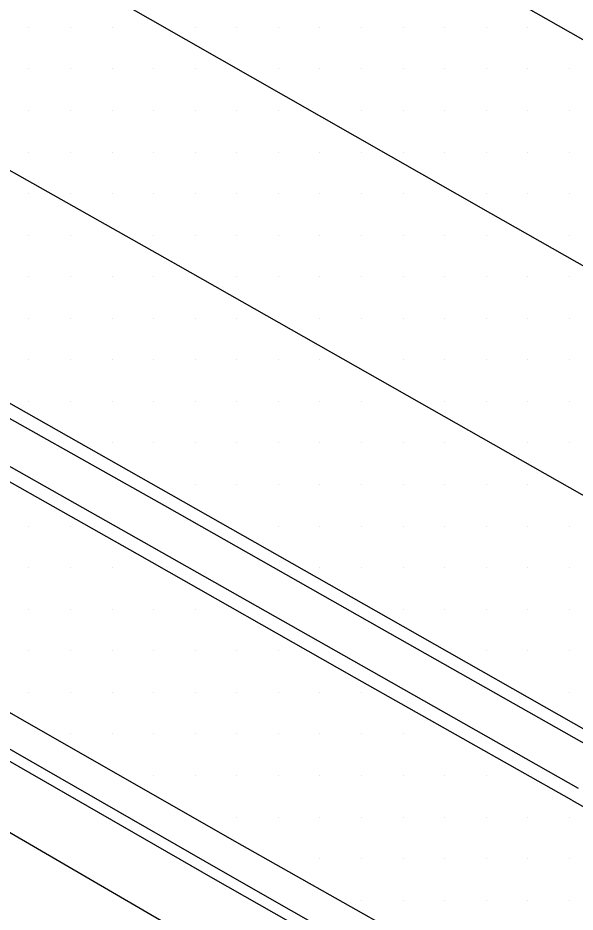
# Model space of a CAD drawing. Extents: x 1762120 to 1766775, y 709485 to 712965.
# Drawn here: x 1766348.1 to 1766381.6, y 709935.5 to 709989.3 of the extents above; entities that cross this region are included whole.
import ezdxf

# ---------------------------------------------------------------- set-up
doc = ezdxf.new("R2010")
doc.units = 0
for name, color, linetype in [('Exist DTM Drainline', 7, 'Continuous'), ('Exist DTM Scan Elevation Point', 7, 'Continuous'), ('Exist Roads Concrete Median Barrier', 7, 'Continuous'), ('Exist Roads Curbs', 7, 'Continuous'), ('Exist Roads EOP', 7, 'Continuous'), ('Exist Roads EOT', 7, 'Continuous'), ('PH Exist DTM Breakline', 7, 'Continuous')]:
    doc.layers.add(name, color=color, linetype=linetype)

msp = doc.modelspace()

# ---------------------------------------------------------------- linework, layer by layer
at = {"layer": 'Exist DTM Drainline'}
msp.add_lwpolyline([(1766373.173, 709930.678), (1766360.146, 709938.113), (1766347.146, 709945.594), (1766334.131, 709953.05), (1766321.094, 709960.468), (1766309.108, 709967.229), (1766305.492, 709968.965), (1766300.329, 709971.093), (1766293.017, 709973.462), (1766285.256, 709975.408), (1766278.729, 709976.423), (1766270.729, 709976.514), (1766262.727, 709976.28), (1766256.381, 709975.78), (1766248.442, 709974.501), (1766245.315, 709973.685), (1766241.501, 709972.465), (1766237.755, 709970.99), (1766234.086, 709969.231), (1766230.491, 709967.192), (1766226.909, 709964.958), (1766219.703, 709959.704)], dxfattribs=at)
at = {"layer": 'Exist DTM Scan Elevation Point'}
for p, q in [((1766348.75, 709988.75), (1766348.75, 709988.75)), ((1766351.25, 709988.75), (1766351.25, 709988.75)), ((1766353.75, 709988.75), (1766353.75, 709988.75)), ((1766358.75, 709988.75), (1766358.75, 709988.75)), ((1766361.25, 709988.75), (1766361.25, 709988.75)), ((1766363.75, 709988.75), (1766363.75, 709988.75)), ((1766366.25, 709988.75), (1766366.25, 709988.75)), ((1766368.75, 709988.75), (1766368.75, 709988.75)), ((1766371.25, 709988.75), (1766371.25, 709988.75)), ((1766373.75, 709988.75), (1766373.75, 709988.75)), ((1766376.25, 709988.75), (1766376.25, 709988.75)), ((1766378.75, 709988.75), (1766378.75, 709988.75)), ((1766348.75, 709986.25), (1766348.75, 709986.25)), ((1766351.25, 709986.25), (1766351.25, 709986.25)), ((1766353.75, 709986.25), (1766353.75, 709986.25)), ((1766356.25, 709986.25), (1766356.25, 709986.25)), ((1766358.75, 709986.25), (1766358.75, 709986.25)), ((1766363.75, 709986.25), (1766363.75, 709986.25)), ((1766366.25, 709986.25), (1766366.25, 709986.25)), ((1766368.75, 709986.25), (1766368.75, 709986.25)), ((1766371.25, 709986.25), (1766371.25, 709986.25)), ((1766373.75, 709986.25), (1766373.75, 709986.25)), ((1766376.25, 709986.25), (1766376.25, 709986.25)), ((1766378.75, 709986.25), (1766378.75, 709986.25)), ((1766381.25, 709986.25), (1766381.25, 709986.25)), ((1766348.75, 709983.75), (1766348.75, 709983.75)), ((1766351.25, 709983.75), (1766351.25, 709983.75)), ((1766353.75, 709983.75), (1766353.75, 709983.75)), ((1766356.25, 709983.75), (1766356.25, 709983.75)), ((1766358.75, 709983.75), (1766358.75, 709983.75)), ((1766361.25, 709983.75), (1766361.25, 709983.75)), ((1766363.75, 709983.75), (1766363.75, 709983.75)), ((1766368.75, 709983.75), (1766368.75, 709983.75)), ((1766371.25, 709983.75), (1766371.25, 709983.75)), ((1766373.75, 709983.75), (1766373.75, 709983.75)), ((1766376.25, 709983.75), (1766376.25, 709983.75)), ((1766378.75, 709983.75), (1766378.75, 709983.75)), ((1766381.25, 709983.75), (1766381.25, 709983.75)), ((1766348.75, 709981.25), (1766348.75, 709981.25)), ((1766351.25, 709981.25), (1766351.25, 709981.25)), ((1766353.75, 709981.25), (1766353.75, 709981.25)), ((1766356.25, 709981.25), (1766356.25, 709981.25)), ((1766358.75, 709981.25), (1766358.75, 709981.25)), ((1766361.25, 709981.25), (1766361.25, 709981.25)), ((1766363.75, 709981.25), (1766363.75, 709981.25)), ((1766366.25, 709981.25), (1766366.25, 709981.25)), ((1766368.75, 709981.25), (1766368.75, 709981.25)), ((1766371.25, 709981.25), (1766371.25, 709981.25)), ((1766373.75, 709981.25), (1766373.75, 709981.25)), ((1766376.25, 709981.25), (1766376.25, 709981.25)), ((1766378.75, 709981.25), (1766378.75, 709981.25)), ((1766381.25, 709981.25), (1766381.25, 709981.25)), ((1766348.75, 709978.75), (1766348.75, 709978.75)), ((1766351.25, 709978.75), (1766351.25, 709978.75)), ((1766353.75, 709978.75), (1766353.75, 709978.75)), ((1766356.25, 709978.75), (1766356.25, 709978.75)), ((1766358.75, 709978.75), (1766358.75, 709978.75)), ((1766361.25, 709978.75), (1766361.25, 709978.75)), ((1766363.75, 709978.75), (1766363.75, 709978.75)), ((1766366.25, 709978.75), (1766366.25, 709978.75)), ((1766368.75, 709978.75), (1766368.75, 709978.75)), ((1766371.25, 709978.75), (1766371.25, 709978.75)), ((1766376.25, 709978.75), (1766376.25, 709978.75)), ((1766378.75, 709978.75), (1766378.75, 709978.75)), ((1766381.25, 709978.75), (1766381.25, 709978.75)), ((1766348.75, 709976.25), (1766348.75, 709976.25)), ((1766351.25, 709976.25), (1766351.25, 709976.25)), ((1766356.25, 709976.25), (1766356.25, 709976.25)), ((1766358.75, 709976.25), (1766358.75, 709976.25)), ((1766361.25, 709976.25), (1766361.25, 709976.25)), ((1766363.75, 709976.25), (1766363.75, 709976.25)), ((1766366.25, 709976.25), (1766366.25, 709976.25)), ((1766368.75, 709976.25), (1766368.75, 709976.25)), ((1766371.25, 709976.25), (1766371.25, 709976.25)), ((1766373.75, 709976.25), (1766373.75, 709976.25)), ((1766376.25, 709976.25), (1766376.25, 709976.25)), ((1766381.25, 709976.25), (1766381.25, 709976.25)), ((1766348.75, 709973.75), (1766348.75, 709973.75)), ((1766351.25, 709973.75), (1766351.25, 709973.75)), ((1766353.75, 709973.75), (1766353.75, 709973.75)), ((1766356.25, 709973.75), (1766356.25, 709973.75)), ((1766361.25, 709973.75), (1766361.25, 709973.75)), ((1766363.75, 709973.75), (1766363.75, 709973.75)), ((1766366.25, 709973.75), (1766366.25, 709973.75)), ((1766368.75, 709973.75), (1766368.75, 709973.75)), ((1766371.25, 709973.75), (1766371.25, 709973.75)), ((1766373.75, 709973.75), (1766373.75, 709973.75)), ((1766376.25, 709973.75), (1766376.25, 709973.75)), ((1766378.75, 709973.75), (1766378.75, 709973.75)), ((1766381.25, 709973.75), (1766381.25, 709973.75)), ((1766348.75, 709971.25), (1766348.75, 709971.25)), ((1766351.25, 709971.25), (1766351.25, 709971.25)), ((1766353.75, 709971.25), (1766353.75, 709971.25)), ((1766356.25, 709971.25), (1766356.25, 709971.25)), ((1766358.75, 709971.25), (1766358.75, 709971.25)), ((1766361.25, 709971.25), (1766361.25, 709971.25)), ((1766366.25, 709971.25), (1766366.25, 709971.25)), ((1766368.75, 709971.25), (1766368.75, 709971.25)), ((1766371.25, 709971.25), (1766371.25, 709971.25)), ((1766373.75, 709971.25), (1766373.75, 709971.25)), ((1766376.25, 709971.25), (1766376.25, 709971.25)), ((1766378.75, 709971.25), (1766378.75, 709971.25)), ((1766381.25, 709971.25), (1766381.25, 709971.25)), ((1766348.75, 709968.75), (1766348.75, 709968.75)), ((1766351.25, 709968.75), (1766351.25, 709968.75)), ((1766353.75, 709968.75), (1766353.75, 709968.75)), ((1766356.25, 709968.75), (1766356.25, 709968.75)), ((1766358.75, 709968.75), (1766358.75, 709968.75)), ((1766361.25, 709968.75), (1766361.25, 709968.75)), ((1766363.75, 709968.75), (1766363.75, 709968.75)), ((1766366.25, 709968.75), (1766366.25, 709968.75)), ((1766371.25, 709968.75), (1766371.25, 709968.75)), ((1766373.75, 709968.75), (1766373.75, 709968.75)), ((1766376.25, 709968.75), (1766376.25, 709968.75)), ((1766378.75, 709968.75), (1766378.75, 709968.75)), ((1766381.25, 709968.75), (1766381.25, 709968.75)), ((1766348.75, 709966.25), (1766348.75, 709966.25)), ((1766351.25, 709966.25), (1766351.25, 709966.25)), ((1766353.75, 709966.25), (1766353.75, 709966.25)), ((1766356.25, 709966.25), (1766356.25, 709966.25)), ((1766358.75, 709966.25), (1766358.75, 709966.25)), ((1766361.25, 709966.25), (1766361.25, 709966.25)), ((1766363.75, 709966.25), (1766363.75, 709966.25)), ((1766366.25, 709966.25), (1766366.25, 709966.25)), ((1766368.75, 709966.25), (1766368.75, 709966.25)), ((1766373.75, 709966.25), (1766373.75, 709966.25)), ((1766376.25, 709966.25), (1766376.25, 709966.25)), ((1766378.75, 709966.25), (1766378.75, 709966.25)), ((1766381.25, 709966.25), (1766381.25, 709966.25)), ((1766353.75, 709963.75), (1766353.75, 709963.75)), ((1766356.25, 709963.75), (1766356.25, 709963.75)), ((1766358.75, 709963.75), (1766358.75, 709963.75)), ((1766361.25, 709963.75), (1766361.25, 709963.75)), ((1766363.75, 709963.75), (1766363.75, 709963.75)), ((1766366.25, 709963.75), (1766366.25, 709963.75)), ((1766368.75, 709963.75), (1766368.75, 709963.75)), ((1766371.25, 709963.75), (1766371.25, 709963.75)), ((1766373.75, 709963.75), (1766373.75, 709963.75)), ((1766378.75, 709963.75), (1766378.75, 709963.75)), ((1766381.25, 709963.75), (1766381.25, 709963.75)), ((1766358.75, 709961.25), (1766358.75, 709961.25)), ((1766361.25, 709961.25), (1766361.25, 709961.25)), ((1766363.75, 709961.25), (1766363.75, 709961.25)), ((1766366.25, 709961.25), (1766366.25, 709961.25)), ((1766368.75, 709961.25), (1766368.75, 709961.25)), ((1766371.25, 709961.25), (1766371.25, 709961.25)), ((1766373.75, 709961.25), (1766373.75, 709961.25)), ((1766376.25, 709961.25), (1766376.25, 709961.25)), ((1766378.75, 709961.25), (1766378.75, 709961.25)), ((1766348.75, 709958.75), (1766348.75, 709958.75)), ((1766351.25, 709958.75), (1766351.25, 709958.75)), ((1766363.75, 709958.75), (1766363.75, 709958.75)), ((1766366.25, 709958.75), (1766366.25, 709958.75)), ((1766368.75, 709958.75), (1766368.75, 709958.75)), ((1766371.25, 709958.75), (1766371.25, 709958.75)), ((1766373.75, 709958.75), (1766373.75, 709958.75)), ((1766376.25, 709958.75), (1766376.25, 709958.75)), ((1766378.75, 709958.75), (1766378.75, 709958.75)), ((1766381.25, 709958.75), (1766381.25, 709958.75)), ((1766348.75, 709956.25), (1766348.75, 709956.25)), ((1766351.25, 709956.25), (1766351.25, 709956.25)), ((1766353.75, 709956.25), (1766353.75, 709956.25)), ((1766366.25, 709956.25), (1766366.25, 709956.25)), ((1766368.75, 709956.25), (1766368.75, 709956.25)), ((1766371.25, 709956.25), (1766371.25, 709956.25)), ((1766373.75, 709956.25), (1766373.75, 709956.25)), ((1766376.25, 709956.25), (1766376.25, 709956.25)), ((1766378.75, 709956.25), (1766378.75, 709956.25)), ((1766381.25, 709956.25), (1766381.25, 709956.25)), ((1766348.75, 709953.75), (1766348.75, 709953.75)), ((1766351.25, 709953.75), (1766351.25, 709953.75)), ((1766353.75, 709953.75), (1766353.75, 709953.75)), ((1766356.25, 709953.75), (1766356.25, 709953.75)), ((1766358.75, 709953.75), (1766358.75, 709953.75)), ((1766371.25, 709953.75), (1766371.25, 709953.75)), ((1766373.75, 709953.75), (1766373.75, 709953.75)), ((1766376.25, 709953.75), (1766376.25, 709953.75)), ((1766378.75, 709953.75), (1766378.75, 709953.75)), ((1766381.25, 709953.75), (1766381.25, 709953.75)), ((1766348.75, 709951.25), (1766348.75, 709951.25)), ((1766351.25, 709951.25), (1766351.25, 709951.25)), ((1766353.75, 709951.25), (1766353.75, 709951.25)), ((1766356.25, 709951.25), (1766356.25, 709951.25)), ((1766358.75, 709951.25), (1766358.75, 709951.25)), ((1766361.25, 709951.25), (1766361.25, 709951.25)), ((1766363.75, 709951.25), (1766363.75, 709951.25)), ((1766376.25, 709951.25), (1766376.25, 709951.25)), ((1766378.75, 709951.25), (1766378.75, 709951.25)), ((1766381.25, 709951.25), (1766381.25, 709951.25)), ((1766348.75, 709948.75), (1766348.75, 709948.75)), ((1766351.25, 709948.75), (1766351.25, 709948.75)), ((1766353.75, 709948.75), (1766353.75, 709948.75)), ((1766356.25, 709948.75), (1766356.25, 709948.75)), ((1766358.75, 709948.75), (1766358.75, 709948.75)), ((1766361.25, 709948.75), (1766361.25, 709948.75)), ((1766363.75, 709948.75), (1766363.75, 709948.75)), ((1766366.25, 709948.75), (1766366.25, 709948.75)), ((1766368.75, 709948.75), (1766368.75, 709948.75)), ((1766381.25, 709948.75), (1766381.25, 709948.75)), ((1766351.25, 709946.25), (1766351.25, 709946.25)), ((1766353.75, 709946.25), (1766353.75, 709946.25)), ((1766356.25, 709946.25), (1766356.25, 709946.25)), ((1766358.75, 709946.25), (1766358.75, 709946.25)), ((1766361.25, 709946.25), (1766361.25, 709946.25)), ((1766363.75, 709946.25), (1766363.75, 709946.25)), ((1766366.25, 709946.25), (1766366.25, 709946.25)), ((1766368.75, 709946.25), (1766368.75, 709946.25)), ((1766371.25, 709946.25), (1766371.25, 709946.25)), ((1766356.25, 709943.75), (1766356.25, 709943.75)), ((1766358.75, 709943.75), (1766358.75, 709943.75)), ((1766361.25, 709943.75), (1766361.25, 709943.75)), ((1766363.75, 709943.75), (1766363.75, 709943.75)), ((1766366.25, 709943.75), (1766366.25, 709943.75)), ((1766368.75, 709943.75), (1766368.75, 709943.75)), ((1766371.25, 709943.75), (1766371.25, 709943.75)), ((1766373.75, 709943.75), (1766373.75, 709943.75)), ((1766376.25, 709943.75), (1766376.25, 709943.75)), ((1766361.25, 709941.25), (1766361.25, 709941.25)), ((1766363.75, 709941.25), (1766363.75, 709941.25)), ((1766366.25, 709941.25), (1766366.25, 709941.25)), ((1766368.75, 709941.25), (1766368.75, 709941.25)), ((1766371.25, 709941.25), (1766371.25, 709941.25)), ((1766373.75, 709941.25), (1766373.75, 709941.25)), ((1766376.25, 709941.25), (1766376.25, 709941.25)), ((1766378.75, 709941.25), (1766378.75, 709941.25)), ((1766381.25, 709941.25), (1766381.25, 709941.25)), ((1766366.25, 709938.75), (1766366.25, 709938.75)), ((1766368.75, 709938.75), (1766368.75, 709938.75)), ((1766371.25, 709938.75), (1766371.25, 709938.75)), ((1766373.75, 709938.75), (1766373.75, 709938.75)), ((1766376.25, 709938.75), (1766376.25, 709938.75)), ((1766378.75, 709938.75), (1766378.75, 709938.75)), ((1766381.25, 709938.75), (1766381.25, 709938.75)), ((1766368.75, 709936.25), (1766368.75, 709936.25)), ((1766371.25, 709936.25), (1766371.25, 709936.25)), ((1766373.75, 709936.25), (1766373.75, 709936.25)), ((1766376.25, 709936.25), (1766376.25, 709936.25)), ((1766378.75, 709936.25), (1766378.75, 709936.25)), ((1766381.25, 709936.25), (1766381.25, 709936.25))]:
    msp.add_line(p, q, dxfattribs=at)
at = {"layer": 'Exist Roads Concrete Median Barrier'}
for points in [[(1766383.047, 709945.157), (1766369.995, 709952.548), (1766356.921, 709959.962), (1766343.846, 709967.309), (1766330.736, 709974.74), (1766317.662, 709982.096), (1766298.014, 709993.213), (1766289.056, 709998.136)], [(1766381.795, 709942.975), (1766368.745, 709950.368), (1766355.687, 709957.773), (1766342.619, 709965.136), (1766329.525, 709972.512), (1766316.48, 709979.921), (1766296.845, 709991.061), (1766287.902, 709996.034)]]:
    msp.add_lwpolyline(points, dxfattribs=at)
at = {"layer": 'Exist Roads Curbs'}
msp.add_lwpolyline([(1766372.868, 709930.137), (1766359.832, 709937.555), (1766346.827, 709945.028), (1766333.809, 709952.478), (1766320.767, 709959.887), (1766308.83, 709966.736), (1766305.168, 709968.391), (1766300.163, 709970.451), (1766292.843, 709972.791), (1766285.083, 709974.737), (1766278.725, 709975.712), (1766270.726, 709975.84), (1766262.724, 709975.583), (1766256.582, 709975.042), (1766248.621, 709973.843), (1766245.484, 709973.065), (1766241.649, 709971.917), (1766237.903, 709970.443), (1766234.249, 709968.63), (1766230.668, 709966.544), (1766227.358, 709964.423), (1766220.126, 709959.2)], dxfattribs=at)
at = {"layer": 'Exist Roads EOP'}
for points in [[(1766381.381, 709942.263), (1766368.33, 709949.656), (1766355.277, 709957.058), (1766342.22, 709964.437), (1766329.155, 709971.843), (1766316.082, 709979.199), (1766296.381, 709990.217), (1766287.044, 709995.591), (1766286.58, 709996.131), (1766286.298, 709996.807), (1766286.325, 709997.626), (1766286.641, 709998.354), (1766287.11, 709998.851), (1766287.738, 709999.161), (1766288.414, 709999.267), (1766289.092, 709999.132)], [(1766383.411, 709945.801), (1766370.375, 709953.219), (1766357.294, 709960.631), (1766344.246, 709968.027), (1766331.124, 709975.465), (1766318.056, 709982.829), (1766298.404, 709993.939), (1766289.092, 709999.132)], [(1766374.176, 709932.423), (1766361.113, 709939.795), (1766348.096, 709947.247), (1766335.091, 709954.72), (1766322.037, 709962.109), (1766310.084, 709968.929), (1766306.509, 709970.734), (1766300.853, 709973.022), (1766293.521, 709975.319), (1766285.755, 709977.243), (1766278.745, 709978.257), (1766270.747, 709978.466), (1766262.745, 709978.29), (1766255.86, 709977.722), (1766247.937, 709976.385), (1766244.81, 709975.569), (1766240.944, 709974.543), (1766237.199, 709973.063), (1766233.53, 709971.304), (1766229.955, 709969.192), (1766225.6, 709966.507), (1766218.374, 709961.277)], [(1766381.381, 709942.263), (1766395.512, 709934.302), (1766408.656, 709926.882), (1766421.694, 709919.467), (1766434.75, 709912.079), (1766448.137, 709904.532), (1766464.328, 709895.426), (1766478.105, 709889.495), (1766491.884, 709883.569), (1766505.727, 709877.642), (1766519.503, 709871.71), (1766533.079, 709865.894), (1766546.866, 709859.975), (1766556.898, 709855.647), (1766568.083, 709848.856), (1766573.73, 709845.376), (1766578.071, 709842.74), (1766581.082, 709840.895)]]:
    msp.add_lwpolyline(points, dxfattribs=at)
at = {"layer": 'Exist Roads EOT'}
for points in [[(1766402.476, 709976.457), (1766396.901, 709979.578), (1766379.845, 709989.259), (1766351.494, 710005.363), (1766344.801, 710009.21), (1766338.521, 710014.006), (1766335.544, 710016.593), (1766329.776, 710022.512), (1766325.84, 710027.203), (1766323.155, 710030.939), (1766319.157, 710037.772), (1766316.439, 710043.611), (1766314.283, 710049.446), (1766313.513, 710051.73)], [(1766291.995, 710025.315), (1766298.298, 710021.767), (1766313.08, 710013.435), (1766322.171, 710008.355), (1766342.229, 709997.051), (1766354.035, 709990.379), (1766376.495, 709977.572), (1766396.518, 709966.209)], [(1766295.88, 710009.434), (1766324.582, 709993.154), (1766357.708, 709974.447), (1766390.436, 709955.86)]]:
    msp.add_lwpolyline(points, dxfattribs=at)
at = {"layer": 'PH Exist DTM Breakline'}
msp.add_lwpolyline([(1766315.341, 709958.902), (1766326.855, 709952.088), (1766345.838, 709941.344), (1766363.509, 709931.065), (1766382.354, 709920.21), (1766398.661, 709911.004), (1766419.733, 709899.121), (1766441.17, 709887.038), (1766462.09, 709875.44)], dxfattribs=at)

doc.saveas('drawing.dxf')
